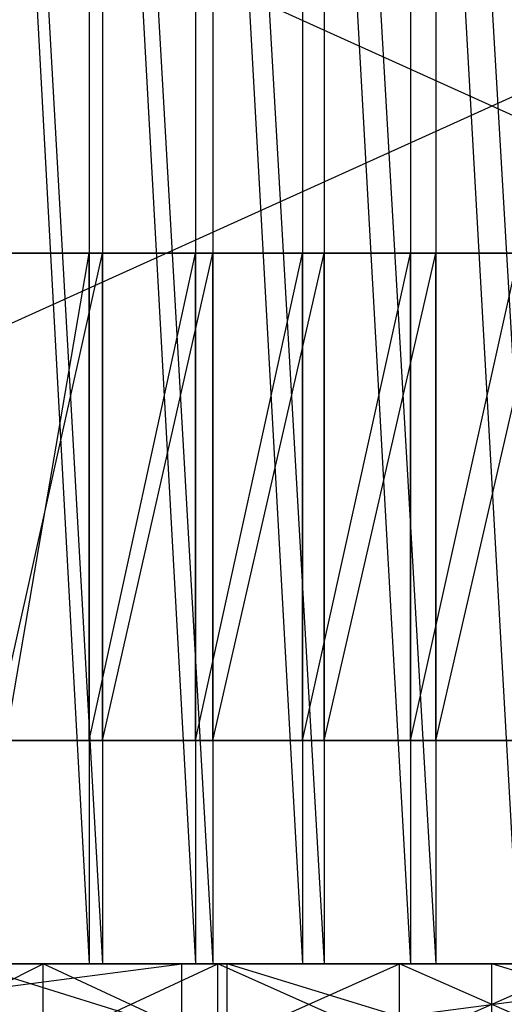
# Model space of a CAD drawing. Extents: x -125 to 125, y -143 to 0.
# Tile 292 of 406: x -4.65 to 0.12, y -19.4 to -9.7. Entities that reach past the tile are written whole.
import ezdxf

# ---------------------------------------------------------------- set-up
doc = ezdxf.new("R2010")
doc.units = 0
doc.header["$LTSCALE"] = 25.4
doc.layers.get('0').update_dxf_attribs({"linetype": 'CONTINUOUS'})

# ---------------------------------------------------------------- blocks, each defined once
blk = doc.blocks.new('NL2500027000_STL_3')
at = {"color": 0}
for p, q in [((-5.0024, 0, 17.8108), (-3.968, -19, 18.0695)), ((-5.0024, 0, 17.8108), (-3.968, -19, 18.0695)), ((-4.9097, 0, 19.388), (-3.8342, -19, 19.629)), ((-4.9097, 0, 19.388), (-3.8342, -19, 19.629)), ((-3.968, 0, 18.0695), (-3.968, -19, 18.0695)), ((-3.968, 0, 18.0695), (-3.968, -19, 18.0695)), ((-3.968, 0, 18.0695), (-2.9204, -19, 18.268)), ((-3.968, 0, 18.0695), (-2.9204, -19, 18.268)), ((-3.8342, 0, 19.629), (-2.7471, -19, 19.8104)), ((-3.8342, 0, 19.629), (-2.7471, -19, 19.8104)), ((-3.8342, 0, 19.629), (-3.8342, -19, 19.629)), ((-3.8342, 0, 19.629), (-3.8342, -19, 19.629)), ((-2.9204, 0, 18.268), (-2.9204, -19, 18.268)), ((-2.9204, 0, 18.268), (-2.9204, -19, 18.268)), ((-2.9204, 0, 18.268), (-1.8631, -19, 18.406)), ((-2.9204, 0, 18.268), (-1.8631, -19, 18.406)), ((-2.7471, 0, 19.8104), (-1.6516, -19, 19.9317)), ((-2.7471, 0, 19.8104), (-1.6516, -19, 19.9317)), ((-2.7471, 0, 19.8104), (-2.7471, -19, 19.8104)), ((-2.7471, 0, 19.8104), (-2.7471, -19, 19.8104)), ((-1.8631, 0, 18.406), (-1.8631, -19, 18.406)), ((-1.8631, 0, 18.406), (-1.8631, -19, 18.406)), ((-1.8631, 0, 18.406), (-0.7996, -19, 18.4827)), ((-1.8631, 0, 18.406), (-0.7996, -19, 18.4827)), ((-1.6516, 0, 19.9317), (-0.5511, -19, 19.9924)), ((-1.6516, 0, 19.9317), (-0.5511, -19, 19.9924)), ((-1.6516, 0, 19.9317), (-1.6516, -19, 19.9317)), ((-1.6516, 0, 19.9317), (-1.6516, -19, 19.9317)), ((-0.7996, 0, 18.4827), (-0.7996, -19, 18.4827)), ((-0.7996, 0, 18.4827), (-0.7996, -19, 18.4827)), ((-0.7996, 0, 18.4827), (0.2666, -19, 18.4981)), ((-0.7996, 0, 18.4827), (0.2666, -19, 18.4981)), ((-0.5511, 0, 19.9924), (0.5511, -19, 19.9924)), ((-0.5511, 0, 19.9924), (0.5511, -19, 19.9924)), ((-0.5511, 0, 19.9924), (-0.5511, -19, 19.9924)), ((-0.5511, 0, 19.9924), (-0.5511, -19, 19.9924)), ((-18.7, -19, -78.2), (18.7, -2.1, -78.2)), ((-18.7, -19, -78.2), (18.7, -2.1, -78.2)), ((18.7, -19, -77.2), (-18.7, -2.1, -77.2)), ((18.7, -19, -77.2), (-18.7, -2.1, -77.2)), ((-3.968, -12, -18.0695), (-5.0024, -12, -17.8108)), ((-3.8342, -12, -19.629), (-5.0024, -12, -17.8108)), ((-3.968, -12, -18.0695), (-5.0024, -12, -17.8108)), ((-3.8342, -12, -19.629), (-5.0024, -12, -17.8108)), ((-4.9097, -16.8, -19.388), (-3.8342, -12, -19.629)), ((-4.9097, -16.8, -19.388), (-3.8342, -12, -19.629)), ((-4.9097, -12, -19.388), (-3.8342, -12, -19.629)), ((-4.9097, -12, -19.388), (-3.8342, -12, -19.629)), ((-4.7882, -16.8, -17.8696), (-3.968, -12, -18.0695)), ((-4.7882, -16.8, -17.8696), (-3.968, -12, -18.0695)), ((-3.968, -16.8, -18.0695), (-3.968, -12, -18.0695)), ((-3.968, -16.8, -18.0695), (-3.968, -12, -18.0695)), ((-3.968, -16.8, -18.0695), (-2.9204, -12, -18.268)), ((-2.9204, -12, -18.268), (-3.968, -12, -18.0695)), ((-3.968, -16.8, -18.0695), (-2.9204, -12, -18.268)), ((-2.7471, -12, -19.8104), (-3.968, -12, -18.0695)), ((-2.9204, -12, -18.268), (-3.968, -12, -18.0695)), ((-2.7471, -12, -19.8104), (-3.968, -12, -18.0695)), ((-3.8342, -12, -19.629), (-3.968, -12, -18.0695)), ((-3.8342, -12, -19.629), (-3.968, -12, -18.0695)), ((-3.8342, -16.8, -19.629), (-2.7471, -12, -19.8104)), ((-3.8342, -16.8, -19.629), (-2.7471, -12, -19.8104)), ((-3.8342, -16.8, -19.629), (-3.8342, -12, -19.629)), ((-3.8342, -12, -19.629), (-2.7471, -12, -19.8104)), ((-3.8342, -16.8, -19.629), (-3.8342, -12, -19.629)), ((-3.8342, -12, -19.629), (-2.7471, -12, -19.8104)), ((-2.9204, -16.8, -18.268), (-2.9204, -12, -18.268)), ((-2.9204, -16.8, -18.268), (-2.9204, -12, -18.268)), ((-2.9204, -16.8, -18.268), (-1.8631, -12, -18.406)), ((-1.8631, -12, -18.406), (-2.9204, -12, -18.268)), ((-2.9204, -16.8, -18.268), (-1.8631, -12, -18.406)), ((-1.6516, -12, -19.9317), (-2.9204, -12, -18.268)), ((-1.8631, -12, -18.406), (-2.9204, -12, -18.268)), ((-1.6516, -12, -19.9317), (-2.9204, -12, -18.268)), ((-2.7471, -12, -19.8104), (-2.9204, -12, -18.268)), ((-2.7471, -12, -19.8104), (-2.9204, -12, -18.268)), ((-2.7471, -16.8, -19.8104), (-1.6516, -12, -19.9317)), ((-2.7471, -16.8, -19.8104), (-1.6516, -12, -19.9317)), ((-2.7471, -16.8, -19.8104), (-2.7471, -12, -19.8104)), ((-2.7471, -12, -19.8104), (-1.6516, -12, -19.9317)), ((-2.7471, -16.8, -19.8104), (-2.7471, -12, -19.8104)), ((-2.7471, -12, -19.8104), (-1.6516, -12, -19.9317)), ((-1.8631, -16.8, -18.406), (-1.8631, -12, -18.406)), ((-1.8631, -16.8, -18.406), (-1.8631, -12, -18.406)), ((-1.8631, -16.8, -18.406), (-0.7996, -12, -18.4827)), ((-0.7996, -12, -18.4827), (-1.8631, -12, -18.406)), ((-1.8631, -16.8, -18.406), (-0.7996, -12, -18.4827)), ((-0.5511, -12, -19.9924), (-1.8631, -12, -18.406)), ((-0.7996, -12, -18.4827), (-1.8631, -12, -18.406)), ((-0.5511, -12, -19.9924), (-1.8631, -12, -18.406)), ((-1.6516, -12, -19.9317), (-1.8631, -12, -18.406)), ((-1.6516, -12, -19.9317), (-1.8631, -12, -18.406)), ((-1.6516, -16.8, -19.9317), (-0.5511, -12, -19.9924)), ((-1.6516, -16.8, -19.9317), (-0.5511, -12, -19.9924)), ((-1.6516, -16.8, -19.9317), (-1.6516, -12, -19.9317)), ((-1.6516, -12, -19.9317), (-0.5511, -12, -19.9924)), ((-1.6516, -16.8, -19.9317), (-1.6516, -12, -19.9317)), ((-1.6516, -12, -19.9317), (-0.5511, -12, -19.9924)), ((-0.7996, -16.8, -18.4827), (-0.7996, -12, -18.4827)), ((-0.7996, -16.8, -18.4827), (-0.7996, -12, -18.4827)), ((-0.7996, -16.8, -18.4827), (0.2666, -12, -18.4981)), ((0.2666, -12, -18.4981), (-0.7996, -12, -18.4827)), ((-0.7996, -16.8, -18.4827), (0.2666, -12, -18.4981)), ((0.5511, -12, -19.9924), (-0.7996, -12, -18.4827)), ((0.2666, -12, -18.4981), (-0.7996, -12, -18.4827)), ((0.5511, -12, -19.9924), (-0.7996, -12, -18.4827)), ((-0.5511, -12, -19.9924), (-0.7996, -12, -18.4827)), ((-0.5511, -12, -19.9924), (-0.7996, -12, -18.4827)), ((-0.5511, -16.8, -19.9924), (0.5511, -12, -19.9924)), ((-0.5511, -16.8, -19.9924), (0.5511, -12, -19.9924)), ((-0.5511, -16.8, -19.9924), (-0.5511, -12, -19.9924)), ((-0.5511, -12, -19.9924), (0.5511, -12, -19.9924)), ((-0.5511, -16.8, -19.9924), (-0.5511, -12, -19.9924)), ((-0.5511, -12, -19.9924), (0.5511, -12, -19.9924)), ((-3.8342, -16.8, -19.629), (-4.9097, -16.8, -19.388)), ((-3.968, -16.8, -18.0695), (-4.9097, -16.8, -19.388)), ((-3.8342, -16.8, -19.629), (-4.9097, -16.8, -19.388)), ((-3.968, -16.8, -18.0695), (-4.9097, -16.8, -19.388)), ((-4.7882, -16.8, -17.8696), (-3.968, -16.8, -18.0695)), ((-4.7882, -16.8, -17.8696), (-3.968, -16.8, -18.0695)), ((-3.968, -16.8, -18.0695), (-2.9204, -16.8, -18.268)), ((-3.968, -16.8, -18.0695), (-2.9204, -16.8, -18.268)), ((-3.968, -16.8, -18.0695), (-3.8342, -16.8, -19.629)), ((-3.968, -16.8, -18.0695), (-3.8342, -16.8, -19.629)), ((-2.7471, -16.8, -19.8104), (-3.8342, -16.8, -19.629)), ((-2.9204, -16.8, -18.268), (-3.8342, -16.8, -19.629)), ((-2.7471, -16.8, -19.8104), (-3.8342, -16.8, -19.629)), ((-2.9204, -16.8, -18.268), (-3.8342, -16.8, -19.629)), ((-2.9204, -16.8, -18.268), (-1.8631, -16.8, -18.406)), ((-2.9204, -16.8, -18.268), (-1.8631, -16.8, -18.406)), ((-2.9204, -16.8, -18.268), (-2.7471, -16.8, -19.8104)), ((-2.9204, -16.8, -18.268), (-2.7471, -16.8, -19.8104)), ((-1.6516, -16.8, -19.9317), (-2.7471, -16.8, -19.8104)), ((-1.8631, -16.8, -18.406), (-2.7471, -16.8, -19.8104)), ((-1.6516, -16.8, -19.9317), (-2.7471, -16.8, -19.8104)), ((-1.8631, -16.8, -18.406), (-2.7471, -16.8, -19.8104)), ((-1.8631, -16.8, -18.406), (-0.7996, -16.8, -18.4827)), ((-1.8631, -16.8, -18.406), (-0.7996, -16.8, -18.4827)), ((-1.8631, -16.8, -18.406), (-1.6516, -16.8, -19.9317)), ((-1.8631, -16.8, -18.406), (-1.6516, -16.8, -19.9317)), ((-0.5511, -16.8, -19.9924), (-1.6516, -16.8, -19.9317)), ((-0.7996, -16.8, -18.4827), (-1.6516, -16.8, -19.9317)), ((-0.5511, -16.8, -19.9924), (-1.6516, -16.8, -19.9317)), ((-0.7996, -16.8, -18.4827), (-1.6516, -16.8, -19.9317)), ((-0.7996, -16.8, -18.4827), (0.2666, -16.8, -18.4981)), ((-0.7996, -16.8, -18.4827), (0.2666, -16.8, -18.4981)), ((-0.7996, -16.8, -18.4827), (-0.5511, -16.8, -19.9924)), ((-0.7996, -16.8, -18.4827), (-0.5511, -16.8, -19.9924)), ((0.5511, -16.8, -19.9924), (-0.5511, -16.8, -19.9924)), ((0.2666, -16.8, -18.4981), (-0.5511, -16.8, -19.9924)), ((0.5511, -16.8, -19.9924), (-0.5511, -16.8, -19.9924)), ((0.2666, -16.8, -18.4981), (-0.5511, -16.8, -19.9924)), ((-50.4263, -19, -114.3774), (6.0164, -19, -9.2088)), ((7.4501, -19, -8.093), (-50.4263, -19, -114.3774)), ((-50.4263, -19, -114.3774), (13.9226, -19, -2.1624)), ((-50.4263, -19, -114.3774), (13.9226, -19, -2.1624)), ((7.4501, -19, -8.093), (-50.4263, -19, -114.3774)), ((-4.4186, -19, -10.0735), (-50.4263, -19, -114.3774)), ((-2.7003, -19, -10.6634), (-50.4263, -19, -114.3774)), ((-4.4186, -19, -10.0735), (-50.4263, -19, -114.3774)), ((-2.7003, -19, -10.6634), (-50.4263, -19, -114.3774)), ((-0.9084, -19, -10.9624), (-50.4263, -19, -114.3774)), ((-0.9084, -19, -10.9624), (-50.4263, -19, -114.3774)), ((0.9084, -19, -10.9624), (-50.4263, -19, -114.3774)), ((2.7003, -19, -10.6634), (-50.4263, -19, -114.3774)), ((0.9084, -19, -10.9624), (-50.4263, -19, -114.3774)), ((2.7003, -19, -10.6634), (-50.4263, -19, -114.3774)), ((4.4186, -19, -10.0735), (-50.4263, -19, -114.3774)), ((4.4186, -19, -10.0735), (-50.4263, -19, -114.3774)), ((-50.4263, -19, -114.3774), (6.0164, -19, -9.2088)), ((-44.7808, -19, -116.7034), (13.9226, -19, -2.1624)), ((-44.7808, -19, -116.7034), (13.9226, -19, -2.1624)), ((-39.0285, -19, -118.7509), (13.9226, -19, -2.1624)), ((-39.0285, -19, -118.7509), (13.9226, -19, -2.1624)), ((-33.183, -19, -120.5151), (13.9226, -19, -2.1624)), ((-33.183, -19, -120.5151), (13.9226, -19, -2.1624)), ((-27.2584, -19, -121.9917), (13.9226, -19, -2.1624)), ((-27.2584, -19, -121.9917), (13.9226, -19, -2.1624)), ((-21.2687, -19, -123.1773), (13.9226, -19, -2.1624)), ((-21.2687, -19, -123.1773), (13.9226, -19, -2.1624)), ((-18.7, -19, -78.2), (18.7, -19, -78.2)), ((18.7, -19, -78.2), (-18.7, -19, -77.2)), ((18.7, -19, -78.2), (-18.7, -19, -77.2)), ((18.7, -19, -77.2), (-18.7, -19, -77.2)), ((-18.7, -19, -78.2), (18.7, -19, -78.2)), ((18.7, -19, -77.2), (-18.7, -19, -77.2)), ((14.4319, -19, -2.3515), (-15.2283, -19, -124.0689)), ((-15.2283, -19, -124.0689), (13.9226, -19, -2.1624)), ((-15.2283, -19, -124.0689), (13.9226, -19, -2.1624)), ((14.4319, -19, -2.3515), (-15.2283, -19, -124.0689)), ((-2.6055, -19, 24.8639), (-13.9226, -19, 2.1624)), ((0, -19, 25), (-13.9226, -19, 2.1624)), ((-2.6055, -19, 24.8639), (-13.9226, -19, 2.1624)), ((0, -19, 25), (-13.9226, -19, 2.1624)), ((-9.1515, -19.8, -124.6645), (-3.0529, -19, -124.9627)), ((-9.1515, -19.8, -124.6645), (-3.0529, -19, -124.9627)), ((-9.1515, -19, -124.6645), (-3.0529, -19, -124.9627)), ((-9.1515, -19, -124.6645), (-3.0529, -19, -124.9627)), ((-9.1515, -19, -124.6645), (14.4319, -19, -2.3515)), ((-9.1515, -19, -124.6645), (14.4319, -19, -2.3515)), ((-7.4501, -19, 8.093), (0, -19, 25)), ((-7.4501, -19, 8.093), (0, -19, 25)), ((-6.0164, -19, -9.2088), (-4.4186, -19, -10.0735)), ((-4.4186, -19, 10.0735), (-6.0164, -19, 9.2088)), ((-6.0164, -19, 9.2088), (0, -19, 25)), ((-6.0164, -19, 9.2088), (0, -19, 25)), ((-4.4186, -19, 10.0735), (-6.0164, -19, 9.2088)), ((-6.0164, -19.8, -9.2088), (-4.4186, -19, -10.0735)), ((-6.0164, -19, -9.2088), (-4.4186, -19, -10.0735)), ((-6.0164, -19.8, -9.2088), (-4.4186, -19, -10.0735)), ((-2.6055, -19.8, 24.8639), (-5.1826, -19, 24.4569)), ((-2.6055, -19.8, 24.8639), (-5.1826, -19, 24.4569)), ((-2.6055, -19, 24.8639), (-5.1826, -19, 24.4569)), ((-2.6055, -19, 24.8639), (-5.1826, -19, 24.4569)), ((-3.8342, -19, 19.629), (-5.0024, -19, 17.8108)), ((-5.0024, -19, 17.8108), (-3.968, -19, 18.0695)), ((-3.8342, -19, 19.629), (-5.0024, -19, 17.8108)), ((-5.0024, -19, 17.8108), (-3.968, -19, 18.0695)), ((-3.8342, -19, 19.629), (-4.9097, -19, 19.388)), ((-3.8342, -19, 19.629), (-4.9097, -19, 19.388)), ((-4.4186, -19, -10.0735), (-2.7003, -19, -10.6634)), ((-2.7003, -19, 10.6634), (-4.4186, -19, 10.0735)), ((-4.4186, -19, 10.0735), (0, -19, 25)), ((-4.4186, -19, 10.0735), (0, -19, 25)), ((-2.7003, -19.8, 10.6634), (-4.4186, -19, 10.0735)), ((-2.7003, -19, 10.6634), (-4.4186, -19, 10.0735)), ((-2.7003, -19.8, 10.6634), (-4.4186, -19, 10.0735)), ((-4.4186, -19.8, 10.0735), (-4.4186, -19, 10.0735)), ((-4.4186, -19.8, 10.0735), (-4.4186, -19, 10.0735)), ((-4.4186, -19.8, -10.0735), (-4.4186, -19, -10.0735)), ((-4.4186, -19.8, -10.0735), (-4.4186, -19, -10.0735)), ((-4.4186, -19.8, -10.0735), (-2.7003, -19, -10.6634)), ((-4.4186, -19, -10.0735), (-2.7003, -19, -10.6634)), ((-4.4186, -19.8, -10.0735), (-2.7003, -19, -10.6634)), ((-2.7471, -19, 19.8104), (-3.968, -19, 18.0695)), ((-3.968, -19, 18.0695), (-2.9204, -19, 18.268)), ((-2.7471, -19, 19.8104), (-3.968, -19, 18.0695)), ((-3.8342, -19, 19.629), (-3.968, -19, 18.0695)), ((-3.8342, -19, 19.629), (-3.968, -19, 18.0695)), ((-3.968, -19, 18.0695), (-2.9204, -19, 18.268)), ((-2.7471, -19, 19.8104), (-3.8342, -19, 19.629)), ((-2.7471, -19, 19.8104), (-3.8342, -19, 19.629)), ((-3.0529, -19.8, -124.9627), (3.0529, -19, -124.9627)), ((-3.0529, -19.8, -124.9627), (3.0529, -19, -124.9627)), ((-3.0529, -19.8, -124.9627), (-3.0529, -19, -124.9627)), ((-3.0529, -19, -124.9627), (3.0529, -19, -124.9627)), ((-3.0529, -19.8, -124.9627), (-3.0529, -19, -124.9627)), ((-3.0529, -19, -124.9627), (3.0529, -19, -124.9627)), ((-3.0529, -19, -124.9627), (14.4319, -19, -2.3515)), ((-3.0529, -19, -124.9627), (14.4319, -19, -2.3515)), ((-1.6516, -19, 19.9317), (-2.9204, -19, 18.268)), ((-2.9204, -19, 18.268), (-1.8631, -19, 18.406)), ((-1.6516, -19, 19.9317), (-2.9204, -19, 18.268)), ((-2.7471, -19, 19.8104), (-2.9204, -19, 18.268)), ((-2.7471, -19, 19.8104), (-2.9204, -19, 18.268)), ((-2.9204, -19, 18.268), (-1.8631, -19, 18.406)), ((-1.6516, -19, 19.9317), (-2.7471, -19, 19.8104)), ((-1.6516, -19, 19.9317), (-2.7471, -19, 19.8104)), ((-2.7003, -19, -10.6634), (-0.9084, -19, -10.9624)), ((0, -19, 25), (-2.7003, -19, 10.6634)), ((-0.9084, -19, 10.9624), (-2.7003, -19, 10.6634)), ((0, -19, 25), (-2.7003, -19, 10.6634)), ((-0.9084, -19.8, 10.9624), (-2.7003, -19, 10.6634)), ((-0.9084, -19, 10.9624), (-2.7003, -19, 10.6634)), ((-0.9084, -19.8, 10.9624), (-2.7003, -19, 10.6634)), ((-2.7003, -19.8, 10.6634), (-2.7003, -19, 10.6634)), ((-2.7003, -19.8, 10.6634), (-2.7003, -19, 10.6634)), ((-2.7003, -19.8, -10.6634), (-2.7003, -19, -10.6634)), ((-2.7003, -19.8, -10.6634), (-2.7003, -19, -10.6634)), ((-2.7003, -19.8, -10.6634), (-0.9084, -19, -10.9624)), ((-2.7003, -19, -10.6634), (-0.9084, -19, -10.9624)), ((-2.7003, -19.8, -10.6634), (-0.9084, -19, -10.9624)), ((-2.6055, -19.8, 24.8639), (-2.6055, -19, 24.8639)), ((-2.6055, -19.8, 24.8639), (-2.6055, -19, 24.8639)), ((0, -19.8, 25), (-2.6055, -19, 24.8639)), ((0, -19.8, 25), (-2.6055, -19, 24.8639)), ((0, -19, 25), (-2.6055, -19, 24.8639)), ((0, -19, 25), (-2.6055, -19, 24.8639)), ((-0.5511, -19, 19.9924), (-1.8631, -19, 18.406)), ((-1.8631, -19, 18.406), (-0.7996, -19, 18.4827)), ((-0.5511, -19, 19.9924), (-1.8631, -19, 18.406)), ((-1.6516, -19, 19.9317), (-1.8631, -19, 18.406)), ((-1.6516, -19, 19.9317), (-1.8631, -19, 18.406)), ((-1.8631, -19, 18.406), (-0.7996, -19, 18.4827)), ((-0.5511, -19, 19.9924), (-1.6516, -19, 19.9317)), ((-0.5511, -19, 19.9924), (-1.6516, -19, 19.9317)), ((-0.9084, -19, -10.9624), (0.9084, -19, -10.9624)), ((0.9084, -19, 10.9624), (-0.9084, -19, 10.9624)), ((-0.9084, -19, 10.9624), (0, -19, 25)), ((-0.9084, -19, 10.9624), (0, -19, 25)), ((0.9084, -19.8, 10.9624), (-0.9084, -19, 10.9624)), ((0.9084, -19, 10.9624), (-0.9084, -19, 10.9624)), ((0.9084, -19.8, 10.9624), (-0.9084, -19, 10.9624)), ((-0.9084, -19.8, 10.9624), (-0.9084, -19, 10.9624)), ((-0.9084, -19.8, 10.9624), (-0.9084, -19, 10.9624)), ((-0.9084, -19.8, -10.9624), (-0.9084, -19, -10.9624)), ((-0.9084, -19.8, -10.9624), (-0.9084, -19, -10.9624)), ((-0.9084, -19.8, -10.9624), (0.9084, -19, -10.9624)), ((-0.9084, -19, -10.9624), (0.9084, -19, -10.9624)), ((-0.9084, -19.8, -10.9624), (0.9084, -19, -10.9624)), ((0.5511, -19, 19.9924), (-0.7996, -19, 18.4827)), ((-0.7996, -19, 18.4827), (0.2666, -19, 18.4981)), ((0.5511, -19, 19.9924), (-0.7996, -19, 18.4827)), ((-0.5511, -19, 19.9924), (-0.7996, -19, 18.4827)), ((-0.5511, -19, 19.9924), (-0.7996, -19, 18.4827)), ((-0.7996, -19, 18.4827), (0.2666, -19, 18.4981)), ((0.5511, -19, 19.9924), (-0.5511, -19, 19.9924)), ((0.5511, -19, 19.9924), (-0.5511, -19, 19.9924)), ((0, -19.8, 25), (0, -19, 25)), ((0, -19.8, 25), (0, -19, 25)), ((2.6055, -19.8, 24.8639), (0, -19, 25)), ((2.6055, -19.8, 24.8639), (0, -19, 25)), ((2.6055, -19, 24.8639), (0, -19, 25)), ((0.9084, -19, 10.9624), (0, -19, 25)), ((2.6055, -19, 24.8639), (0, -19, 25)), ((0.9084, -19, 10.9624), (0, -19, 25))]:
    blk.add_line(p, q, dxfattribs=at)

msp = doc.modelspace()

# ---------------------------------------------------------------- block references
at = {"color": 253}
msp.add_blockref('NL2500027000_STL_3', (0, 0), dxfattribs=at)

doc.saveas('drawing.dxf')
